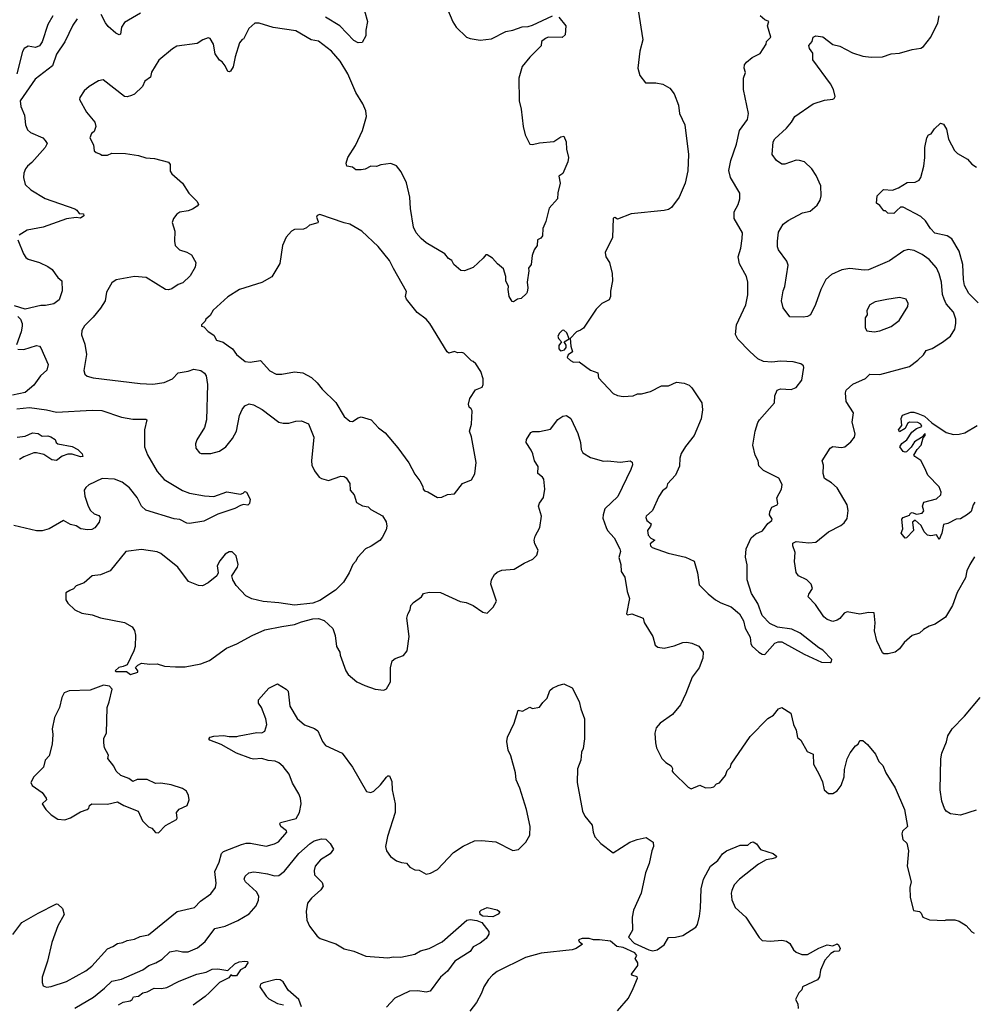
# Model space of a CAD drawing. Extents: x 1771496 to 1971148, y 471553 to 643630.
# Tile 680 of 702: x 1910356 to 1917093, y 575461 to 582408. Entities that reach past the tile are written whole.
import ezdxf

# ---------------------------------------------------------------- set-up
doc = ezdxf.new("R2010")
doc.units = 0

msp = doc.modelspace()

# ---------------------------------------------------------------- linework, layer by layer
at = {"layer": '0CON10XD'}
for points in [[(1912768.8, 582545), (1912810.8, 582395), (1912798.2, 582335), (1912799.7, 582295), (1912773.7, 582246.3), (1912745.5, 582245.5), (1912715, 582260), (1912615.3, 582365.3), (1912514.5, 582425)], [(1913355, 582526.7), (1913412, 582392), (1913435.4, 582355.4), (1913508.8, 582285), (1913535, 582274.4), (1913604.5, 582264.5), (1913685, 582272.5), (1913787.5, 582325), (1913835, 582334), (1913902.1, 582357.9), (1913945, 582360), (1913975, 582368.6), (1914115, 582436.2)], [(1914721.2, 582475), (1914753.6, 582266.4), (1914731.2, 582185), (1914717.5, 582065), (1914732.5, 582015), (1914773.3, 581963.3), (1914845, 581963.3), (1914895, 581953.8), (1914943.3, 581925), (1914973.8, 581885), (1915004.2, 581805), (1915013.1, 581745), (1915050, 581665), (1915075.9, 581455.9), (1915071.7, 581341.7), (1915051.2, 581255), (1915010, 581155), (1914955, 581083.8), (1914935, 581068.8), (1914905, 581061.2), (1914671.7, 581038.3), (1914575, 581000), (1914555, 581012.5), (1914545, 581007.5), (1914538.3, 580871.7), (1914488.8, 580765), (1914492, 580735), (1914518, 580695), (1914537.7, 580617.7), (1914540, 580565), (1914526.4, 580493.6), (1914525.8, 580455), (1914515, 580431.2), (1914465, 580406), (1914424, 580365), (1914335, 580232.5), (1914313.6, 580216.4), (1914285, 580206.2), (1914241.7, 580158.3), (1914246.4, 580103.6), (1914258, 580065), (1914226.6, 580043.4), (1914219.5, 580025), (1914243.2, 580003.2), (1914265, 579991.8), (1914303.9, 579993.9), (1914385, 579936.2), (1914436.1, 579916.1), (1914440.5, 579880.5), (1914545, 579770), (1914575, 579756.7), (1914615, 579748.8), (1914685, 579753.3), (1914715, 579768.8), (1914745, 579768.8), (1914807.5, 579785), (1914885, 579824.3), (1914935, 579825.6), (1914990.4, 579849.6), (1915045, 579844.5), (1915079.6, 579829.6), (1915099.8, 579809.8), (1915170.6, 579705), (1915173.9, 579656.1), (1915165, 579592.5), (1915115.6, 579475), (1915054.5, 579395.5), (1915025, 579346.7), (1915014.1, 579314.1), (1915011.2, 579258.8), (1914984.2, 579195), (1914927.8, 579132.2), (1914920, 579105), (1914912, 579098)], [(1910589.6, 582435), (1910554.2, 582375), (1910515, 582251.2), (1910495, 582223.1), (1910467.2, 582212.8), (1910415, 582222), (1910387.3, 582205), (1910376.4, 582183.6), (1910335.8, 582025)], [(1910761.1, 582415), (1910731.7, 582368.3), (1910675, 582251.4), (1910614.6, 582165), (1910587.6, 582082.4), (1910465, 581988.6), (1910358.8, 581835), (1910364.2, 581795), (1910389.4, 581735), (1910396.9, 581665), (1910411.8, 581631.8), (1910432.4, 581612.4), (1910520, 581575), (1910536.4, 581556.4), (1910550, 581535), (1910535.8, 581505), (1910440.7, 581399.3), (1910410, 581375), (1910397.5, 581355), (1910385.6, 581324.4), (1910382.2, 581295), (1910395.5, 581245), (1910435, 581206.7), (1910535, 581145.4), (1910745, 581074), (1910760, 581065), (1910775, 581040), (1910805, 581037.5), (1910807.5, 581025), (1910785, 581007.5), (1910755, 581011.2), (1910685, 581002), (1910522.5, 580945), (1910408, 580922), (1910353.1, 580886.9)], [(1911208.8, 582455), (1911095, 582387.5), (1911074.3, 582355), (1911066.2, 582305), (1911058, 582302), (1911035, 582312.5), (1910980.1, 582360.1), (1910960.9, 582385), (1910930.8, 582445)], [(1914160, 582425), (1914210, 582365), (1914205, 582300), (1914185, 582282.5), (1914086.1, 582283.9), (1914066.7, 582275), (1914037.5, 582255), (1914036.4, 582223.6), (1913955, 582142.5), (1913901.7, 582078.3), (1913878.8, 581995), (1913881.2, 581835), (1913895.9, 581775.9), (1913908.8, 581655), (1913922.5, 581595), (1913955, 581530), (1913975, 581526.7), (1914025, 581540), (1914125, 581547.5), (1914175, 581581.2), (1914195, 581586.2), (1914211.4, 581545), (1914215.5, 581495.5), (1914230, 581435), (1914223.3, 581405), (1914188.3, 581321.7), (1914160, 581305), (1914170, 581255), (1914153.9, 581186.1), (1914151.2, 581145), (1914092.9, 581077.1), (1914069.2, 580985), (1914048, 580935), (1914046.4, 580883.6), (1914032.5, 580867.5), (1914010, 580855), (1914007.5, 580815), (1913986.4, 580783.6), (1913973.3, 580745), (1913965, 580680), (1913947.5, 580655), (1913950, 580635), (1913936.7, 580555), (1913941.2, 580515), (1913936.4, 580486.4)], [(1914912, 579098), (1914893.1, 579085), (1914867.2, 579042.8), (1914820.6, 578945), (1914777.5, 578905), (1914773.6, 578895), (1914781.9, 578875), (1914812.1, 578852.1), (1914807.7, 578835), (1914786.5, 578805), (1914791.6, 578771.6), (1914810.7, 578750.7), (1914837.5, 578735), (1914805, 578710), (1914807.5, 578695), (1914820, 578685), (1914932.5, 578645), (1915055.5, 578615.5), (1915115, 578588.8), (1915140, 578505), (1915150.9, 578420.9), (1915215, 578356.2), (1915266.7, 578315), (1915303.2, 578293.2), (1915376.7, 578265), (1915435.7, 578215.7), (1915465, 578167.5), (1915476.7, 578115), (1915512, 578052), (1915516.2, 578005), (1915525, 577987.5), (1915573.1, 577945), (1915595, 577931.5), (1915615, 577930), (1915685, 578010), (1915709.5, 578019.5), (1915735, 578019.2), (1915892, 577932), (1916015, 577874.2), (1916075, 577872.5), (1916085, 577880), (1916087.5, 577895), (1916025, 577958.8), (1915995, 577976), (1915865, 578080), (1915805, 578106.9), (1915705, 578122.9), (1915648.9, 578148.9), (1915595.5, 578205.5), (1915565, 578288), (1915520.3, 578360.3), (1915489.1, 578455), (1915488.8, 578561.2), (1915478.6, 578615), (1915482.5, 578675), (1915518.3, 578751.7), (1915550.3, 578779.7), (1915597.8, 578802.2), (1915635, 578854.4), (1915664.3, 578875), (1915665.4, 578885), (1915647.5, 578915), (1915649.5, 578935), (1915665, 578967.5), (1915701.1, 578985), (1915705.3, 578995), (1915698.1, 579035), (1915732, 579095), (1915737.7, 579127.7), (1915712.4, 579172.4), (1915605, 579227.5), (1915571.1, 579261.1), (1915566.5, 579295), (1915545.5, 579335.5), (1915530.9, 579405), (1915547.1, 579505), (1915564.4, 579565), (1915575.8, 579585), (1915682, 579705), (1915686.2, 579755), (1915702.5, 579795), (1915725, 579803.8), (1915800.7, 579799.3), (1915835, 579813.3), (1915875.8, 579865), (1915890, 579955), (1915887.5, 579965), (1915869.5, 579979.5), (1915815, 579994), (1915725, 579998), (1915665, 579990.8), (1915605, 579997.5), (1915565.7, 580015.7), (1915507.9, 580067.9), (1915424.4, 580155), (1915406.4, 580186.4), (1915415.5, 580255), (1915480.8, 580395), (1915494, 580466), (1915495.7, 580555), (1915486, 580595), (1915435.6, 580685.6), (1915425.8, 580734.2), (1915444.3, 580795), (1915455.7, 580865), (1915455.8, 580905), (1915397.1, 581005), (1915398.8, 581051.2), (1915425.8, 581105), (1915438, 581145), (1915438.8, 581185), (1915371.4, 581295), (1915361.4, 581345), (1915374.2, 581415), (1915415, 581530), (1915435.8, 581625), (1915493.3, 581703.3), (1915500, 581745), (1915464.5, 581914.5), (1915464.4, 581995), (1915478.1, 582035), (1915469.2, 582065), (1915471.7, 582088.3), (1915485, 582108.8), (1915525, 582140), (1915581.7, 582168.3), (1915623.3, 582235), (1915626.2, 582255), (1915655.7, 582285), (1915634.3, 582365), (1915642.5, 582395), (1915615, 582406.2), (1915581.2, 582435)], [(1917095, 578619.2), (1917061.1, 578565), (1917041.2, 578518.8), (1917030, 578470), (1916972.6, 578367.4), (1916938.6, 578275), (1916888.6, 578191.4), (1916817.2, 578142.8), (1916775, 578128.2), (1916733.8, 578105), (1916705, 578080), (1916655, 578063.3), (1916597.3, 578012.7), (1916565, 577968.8), (1916535, 577946.2), (1916484.2, 577934.2), (1916455, 577934), (1916445, 577941.2), (1916405.5, 578025), (1916388.1, 578095), (1916393.2, 578153.2), (1916385, 578223.3), (1916345, 578226.5), (1916285, 578214.5), (1916195, 578229.2), (1916175, 578220), (1916145, 578184), (1916125, 578172), (1916095, 578163.1), (1916055, 578175.6), (1916030.6, 578195), (1915973.1, 578283.1), (1915921.2, 578335), (1915924, 578355), (1915951.2, 578395), (1915942.5, 578425), (1915910.8, 578455), (1915852, 578485), (1915835, 578506.7), (1915823.1, 578585), (1915829.2, 578649.2), (1915811.2, 578695), (1915812.5, 578715), (1915835, 578726.7), (1915925, 578716), (1915975, 578722.5), (1916064, 578795), (1916151.7, 578838.3), (1916175, 578858), (1916195, 578887.5), (1916202.9, 578945), (1916195, 578986.2), (1916125, 579105.7), (1916085, 579140), (1916035, 579170), (1916025.6, 579205), (1916028.5, 579265), (1916020, 579295), (1916075, 579385.7), (1916095, 579395.8), (1916155, 579390), (1916180, 579395), (1916221.4, 579428.6), (1916247.1, 579462.9), (1916250.9, 579485), (1916231.3, 579568.7), (1916239.2, 579635), (1916188, 579715), (1916184, 579775), (1916188.8, 579795), (1916235, 579835.7), (1916325, 579877.1), (1916355, 579907.1), (1916425.5, 579904.5), (1916635, 579962.2), (1916695.4, 580004.6), (1916735, 580044), (1916754, 580075), (1916795, 580088.6), (1916868, 580132), (1916926, 580175), (1916954.3, 580225), (1916962.9, 580265), (1916961.9, 580295), (1916945.6, 580345), (1916895, 580404.3), (1916880, 580435), (1916868.9, 580468.9), (1916860.4, 580555), (1916845, 580613.8), (1916825, 580658), (1916775, 580716.9), (1916725, 580750.6), (1916668.3, 580778.3), (1916625, 580785.8), (1916595, 580778), (1916495, 580705.7), (1916347, 580643), (1916315, 580640), (1916215, 580653.1), (1916157.9, 580642.1), (1916085, 580611.2), (1916044, 580575), (1916008.8, 580505), (1915971.4, 580398.6), (1915935.8, 580325), (1915915, 580312.7), (1915885, 580308.5), (1915790.9, 580310.9), (1915743.9, 580373.9), (1915731.4, 580425), (1915744.3, 580495), (1915755.8, 580525), (1915778.9, 580675), (1915770, 580705), (1915711.4, 580785), (1915704.5, 580805), (1915703.5, 580845), (1915710.5, 580909.5), (1915744.5, 580965.5), (1915779.1, 580990.9), (1915881.2, 581045), (1915933.4, 581056.6), (1915985, 581100), (1916005.8, 581134.2), (1916012, 581165), (1916010.8, 581235), (1915977.9, 581307.9), (1915946.5, 581356.5), (1915895, 581404), (1915860, 581415), (1915835, 581415.8), (1915755, 581388), (1915735, 581388), (1915698, 581415), (1915667.3, 581457.3), (1915672.9, 581545), (1915685, 581567.5), (1915767.4, 581642.6), (1915802.9, 581685), (1915825.8, 581724.2), (1915955, 581813.1), (1916035, 581840.8), (1916093.3, 581846.7), (1916105, 581852.5), (1916110, 581865), (1916099.2, 581915), (1916078.1, 581955), (1915954.2, 582125), (1915952.3, 582172.3), (1915928.6, 582205), (1915925.7, 582225), (1915948, 582255), (1915956.1, 582283.9), (1915975, 582293.3), (1916025, 582286), (1916095, 582232.5), (1916145, 582220), (1916233.8, 582173.8), (1916305, 582150), (1916365, 582144.2), (1916445, 582145.8), (1916505, 582166), (1916565, 582172), (1916653.6, 582196.4), (1916715, 582206.2), (1916735, 582218.8), (1916785.6, 582285), (1916834.4, 582385), (1916845.5, 582435)], [(1913936.4, 580486.4), (1913933.3, 580475), (1913895, 580440), (1913870, 580435), (1913841.7, 580418.3), (1913830.7, 580420.7), (1913811.2, 580455), (1913802.5, 580505), (1913806.4, 580526.4), (1913786.7, 580565), (1913786, 580595), (1913771.2, 580651.2), (1913726.7, 580685), (1913692.5, 580725), (1913655, 580750), (1913645, 580750), (1913627.5, 580725), (1913555, 580660), (1913495, 580636.7), (1913468.3, 580638.3), (1913420.8, 580680.8), (1913405, 580710), (1913381.9, 580721.9), (1913355.8, 580755.8), (1913225, 580834.2), (1913190, 580865), (1913152.9, 580905), (1913135.6, 580945), (1913112.9, 581075), (1913109.4, 581155), (1913085, 581257.5), (1913048.8, 581335), (1913015, 581376.7), (1912975, 581393.3), (1912905, 581384), (1912875, 581372.9), (1912835, 581374.4), (1912795, 581354.3), (1912765, 581349.2), (1912728.8, 581348.8), (1912705, 581366.2), (1912665, 581373.3), (1912658.8, 581395), (1912672, 581435), (1912725, 581521.2), (1912775.7, 581625), (1912802.9, 581725), (1912799.4, 581765), (1912778.1, 581815), (1912728.8, 581895), (1912671.4, 582025), (1912616.3, 582116.3), (1912556, 582185), (1912465, 582257.1), (1912412.5, 582265), (1912305, 582330), (1912145, 582353.8), (1912045, 582382.5), (1912015, 582382.5), (1911972.5, 582345), (1911935, 582270), (1911925, 582267.5), (1911907.5, 582245), (1911877.5, 582145), (1911862, 582075), (1911842.5, 582045), (1911835, 582040), (1911825, 582043.3), (1911805, 582082.5), (1911785, 582110), (1911765, 582122.5), (1911735, 582167.5), (1911723.3, 582235), (1911700, 582275), (1911685, 582278.8), (1911647.5, 582265), (1911609.3, 582240.7), (1911465, 582222), (1911435, 582202.5), (1911338.8, 582121.2), (1911285, 582037.5), (1911278.3, 582001.7), (1911240, 581975), (1911222.5, 581937.5), (1911165, 581882.5), (1911145, 581872.5), (1911115, 581862.5), (1911095, 581866.7), (1910945, 581982.5), (1910913, 581977), (1910845, 581936.7), (1910810, 581905), (1910780.5, 581859.5), (1910778.8, 581845), (1910826.4, 581756.4), (1910886.7, 581685), (1910892.5, 581655), (1910881.7, 581618.3), (1910862.5, 581605), (1910851.2, 581575), (1910877.5, 581525), (1910881.7, 581481.7), (1910895, 581470), (1910925, 581460), (1910935, 581452.5), (1910975, 581452.5), (1911005, 581466.7), (1911103, 581463), (1911195, 581450), (1911245, 581434.3), (1911307.7, 581427.7), (1911405, 581403.8), (1911417, 581387), (1911418.8, 581338.8), (1911429.5, 581319.5), (1911503.8, 581255), (1911550, 581185), (1911608, 581125), (1911616.7, 581105), (1911608.8, 581091.2), (1911575, 581072), (1911545, 581058.8), (1911485, 581048.8), (1911465, 581036.7), (1911441.2, 581005), (1911432.3, 580977.7), (1911450.8, 580915), (1911447.5, 580845), (1911453.8, 580815), (1911483, 580783), (1911535, 580767.1), (1911567.9, 580747.9), (1911600, 580695), (1911595, 580662.5), (1911559.7, 580600.3), (1911507.6, 580552.4), (1911475, 580539.2), (1911430.3, 580509.7), (1911405, 580502.9), (1911384.5, 580504.5), (1911248.9, 580588.9), (1911165, 580595.8), (1911037.7, 580572.3), (1911005, 580551.2), (1910969.2, 580485), (1910957.8, 580425), (1910926.7, 580373.3), (1910875, 580308.6), (1910812.6, 580247.4), (1910794, 580215), (1910790.8, 580185), (1910815, 580117.5), (1910827.8, 580045), (1910808.3, 579931.7), (1910815.9, 579905.9), (1910832.7, 579892.7), (1910875, 579882), (1911205, 579841.9), (1911295, 579836.9), (1911375, 579848.1), (1911434, 579875), (1911475, 579916.4), (1911545, 579927.5), (1911585, 579941.5), (1911635, 579933.3), (1911659.2, 579915), (1911671.1, 579895), (1911681.5, 579835), (1911674.3, 579585.7), (1911659.1, 579530.9), (1911605, 579442.5), (1911596.7, 579415), (1911600, 579385), (1911625, 579352.5), (1911636.4, 579346.4), (1911705, 579346.2), (1911765, 579364), (1911810, 579395), (1911857.6, 579452.4), (1911885.4, 579504.6), (1911908.1, 579615), (1911925, 579658.8), (1911945, 579684), (1911975, 579697.5), (1912005, 579691.4), (1912067.8, 579657.8), (1912185, 579568.8), (1912215, 579561.2), (1912255, 579562), (1912305, 579576), (1912345, 579578.8), (1912395, 579557.5), (1912431.7, 579461.7), (1912414, 579295), (1912418, 579265), (1912436, 579225), (1912470.3, 579180.3), (1912485, 579170.8), (1912535, 579155.7), (1912622.7, 579187.3), (1912645, 579184.2), (1912660, 579175), (1912685.5, 579135.5), (1912689.1, 579089.1), (1912716, 579055), (1912732.7, 579002.7), (1912775, 578977.5), (1912815, 578970), (1912835, 578952.5), (1912916.5, 578906.5), (1912941.9, 578865), (1912946, 578835), (1912941.7, 578808.3), (1912915, 578753.8), (1912897.6, 578732.4), (1912837.4, 578692.6), (1912795.5, 578674.5), (1912743.3, 578615), (1912726.7, 578585), (1912706.7, 578565), (1912681.2, 578505), (1912640.5, 578439.5), (1912585, 578382), (1912475, 578310), (1912425, 578292), (1912295, 578278), (1912185, 578294), (1912075, 578304.2), (1911995, 578321.2), (1911952.7, 578342.7), (1911883.3, 578415), (1911860, 578455), (1911853.3, 578485), (1911893.8, 578545), (1911896.7, 578565), (1911882.5, 578625), (1911855, 578652.5), (1911835, 578653.3), (1911805, 578637.5), (1911769.3, 578590.7), (1911750, 578555), (1911757.5, 578505), (1911747.5, 578485), (1911685.8, 578434.2), (1911645, 578414), (1911617.5, 578415), (1911546.2, 578445), (1911471.2, 578545), (1911351.2, 578641.2), (1911325, 578654), (1911215, 578670.8), (1911105, 578656.2), (1910995, 578519.2), (1910925, 578491.4), (1910866.4, 578483.6), (1910810, 578435), (1910755, 578412.5), (1910735, 578392.5), (1910709.3, 578380.7), (1910682.5, 578365), (1910682.5, 578315), (1910695, 578292.5), (1910745, 578243.3), (1910795, 578221.2), (1910867.9, 578207.9), (1910925, 578187.5), (1911095.7, 578155.7), (1911150, 578125), (1911165, 578097.5), (1911172.5, 578065), (1911170, 577985), (1911161.2, 577955), (1911113.3, 577856.7), (1911086.4, 577843.6), (1911055, 577837.5), (1911030, 577815), (1911035, 577810), (1911109.3, 577809.3), (1911138.3, 577788.3), (1911190, 577805), (1911190, 577815), (1911173, 577837), (1911190, 577855), (1911215, 577867.5), (1911275, 577860), (1911325, 577862.5), (1911377, 577847), (1911455, 577842.5), (1911523, 577843), (1911635, 577863.8), (1911695, 577886.7), (1911815, 577973.8), (1911887.5, 578005), (1911996.1, 578063.9), (1912085, 578103.3), (1912205, 578126.7), (1912295, 578140), (1912345, 578160), (1912425, 578180), (1912465, 578184.2), (1912505, 578170), (1912565, 578112.5), (1912582.7, 578062.7), (1912592, 577985), (1912616.2, 577945), (1912616.7, 577925), (1912656.7, 577815), (1912675, 577787.5), (1912735, 577737.5), (1912790.5, 577710.5), (1912863.9, 577683.9), (1912925, 577676.7), (1912945, 577686.7), (1912972.7, 577737.3), (1912973.3, 577835), (1912985.4, 577884.6), (1913005, 577901.9), (1913065, 577921.2), (1913090.6, 577955), (1913104.7, 578055), (1913088.2, 578185), (1913095, 578214), (1913111.4, 578245), (1913115.8, 578275), (1913134.5, 578295.5), (1913191.2, 578335), (1913205, 578358.8), (1913245, 578368.6), (1913325, 578366.2), (1913465, 578302.5), (1913507.5, 578295), (1913555.6, 578275.6), (1913625, 578227.5), (1913655, 578220), (1913696.4, 578263.6), (1913720, 578305), (1913680.6, 578425), (1913685.7, 578455), (1913706.6, 578493.4), (1913725, 578510), (1913757.5, 578525), (1913845, 578531.2), (1913915, 578573.8), (1913978.3, 578601.7), (1914005, 578630), (1914014, 578665), (1913990.3, 578710.3), (1913985.9, 578735.9), (1913994.2, 578765), (1914027.5, 578825), (1914037.5, 578905), (1914018, 578975), (1914025, 578996.7), (1914052.5, 579037.5), (1914062.5, 579095), (1914054.2, 579165), (1914045, 579180), (1914012.5, 579205), (1914013.8, 579255), (1913988, 579295), (1913977.5, 579345), (1913965, 579371.2), (1913930, 579425), (1913933.3, 579445), (1913962.5, 579495), (1913978.3, 579501.7), (1914025, 579501.4), (1914101.2, 579518.8), (1914152.7, 579587.3), (1914190, 579610), (1914215, 579614.2), (1914245.8, 579595), (1914295, 579487.5), (1914312.5, 579425), (1914318, 579375), (1914331.2, 579351.2), (1914385, 579318.8), (1914475, 579293.8), (1914505, 579296), (1914595, 579286), (1914665, 579296), (1914677.5, 579285), (1914681.7, 579268.3), (1914668.8, 579235), (1914576, 579045), (1914485, 578956.2), (1914472.5, 578915), (1914472.1, 578892.1), (1914494.1, 578824.1), (1914504.2, 578804.2), (1914552.1, 578752.1), (1914591.4, 578675), (1914595.6, 578655), (1914584.6, 578614.6), (1914599.1, 578565), (1914600.3, 578515), (1914626.7, 578475), (1914642.5, 578372.5), (1914658.5, 578325), (1914637.5, 578215), (1914645, 578210), (1914675, 578216.7), (1914756.6, 578186.6), (1914763.9, 578153.9), (1914824, 578055), (1914841.2, 577995), (1914860.5, 577980.5), (1914905, 577974), (1914975, 577990.6), (1915035, 578013.1), (1915065, 578015.7), (1915099.3, 578009.3), (1915148.3, 577988.3), (1915178.8, 577945), (1915175.8, 577904.2), (1915150, 577835), (1915100.8, 577769.2), (1915058, 577655), (1915020, 577575), (1914963.3, 577505), (1914876.7, 577445), (1914848, 577412), (1914838.8, 577375), (1914842, 577305), (1914850.5, 577270.5), (1914887.5, 577195), (1914915, 577167.5), (1914953, 577143), (1914962.5, 577125), (1914960, 577105), (1914967, 577097), (1915073.6, 576993.6), (1915095, 576982.5), (1915155, 577006.7), (1915195, 576987.5), (1915235, 576991.2), (1915253.6, 576996.4), (1915273.9, 577016.1), (1915295, 577023.8), (1915336.7, 577075), (1915349.3, 577110.7), (1915373.3, 577135), (1915376.7, 577155), (1915510.4, 577349.6), (1915635, 577478.8), (1915675, 577500), (1915712, 577545), (1915735, 577555.8), (1915798.8, 577515), (1915816.2, 577435), (1915836.1, 577396.1), (1915845, 577342.5), (1915867.5, 577325), (1915914.1, 577244.1), (1915956.2, 577225), (1915958.8, 577155), (1915995, 577087.5), (1916021.7, 577031.7), (1916033.9, 576973.9), (1916065, 576947.5), (1916095, 576947.5), (1916125, 576967.5), (1916153.3, 577005), (1916173.8, 577065), (1916177, 577117), (1916196.1, 577193.9), (1916216.2, 577235), (1916254.5, 577285.5), (1916272.3, 577297.7), (1916285, 577322.5), (1916305, 577323.3), (1916338.8, 577295), (1916396, 577225), (1916420, 577175), (1916446.7, 577145), (1916467.5, 577095), (1916535, 576987.5), (1916599.2, 576835), (1916622, 576715), (1916587.2, 576682.8), (1916581.6, 576665), (1916587.5, 576625), (1916617, 576597), (1916628, 576545), (1916620, 576435), (1916646.7, 576325), (1916636.7, 576285), (1916641.2, 576215), (1916664, 576124), (1916706.4, 576116.4), (1916717.5, 576105)], [(1917120.2, 580410.2), (1917053.1, 580475), (1917023.4, 580533.4), (1917015.7, 580575), (1917011.3, 580681.3), (1916985.5, 580775.5), (1916935, 580862), (1916902.1, 580882.1), (1916815, 580902.2), (1916782.9, 580935), (1916748.1, 580988.1), (1916715, 581018.8), (1916590, 581085), (1916572.5, 581085), (1916545, 581062.5), (1916525, 581040), (1916483.6, 581043.6), (1916465, 581060), (1916455, 581060), (1916426.4, 581096.4), (1916403, 581113), (1916407.5, 581165), (1916451.2, 581208.8), (1916515, 581204), (1916558.3, 581221.7), (1916620, 581260), (1916675, 581261.4), (1916704.3, 581275.7), (1916715.6, 581294.4), (1916735.5, 581374.5), (1916744.3, 581435.7), (1916744.4, 581505), (1916756.7, 581575), (1916770, 581595), (1916788.3, 581601.7), (1916811.7, 581638.3), (1916855, 581677.5), (1916875, 581670), (1916897.5, 581635), (1916910, 581565), (1916952.5, 581485), (1916974.5, 581464.5), (1917045, 581423.8), (1917075, 581387.5), (1917108.3, 581368.3)], [(1913305, 579036.7), (1913335, 579040), (1913375, 579057.5), (1913425, 579062.5), (1913480, 579135), (1913545, 579162.5), (1913567, 579203), (1913577, 579283), (1913544, 579465), (1913529.4, 579505), (1913545.5, 579555), (1913548, 579648), (1913543, 579663), (1913527.5, 579675), (1913523.3, 579695), (1913533.3, 579735), (1913573.6, 579796.4), (1913620, 579815), (1913627.5, 579835), (1913627.5, 579875), (1913610, 579925), (1913575, 579980), (1913557, 579997), (1913545, 580000), (1913490, 580055), (1913475, 580060), (1913445, 580057.5), (1913425, 580067.5), (1913385, 580054.2), (1913373.6, 580063.6), (1913251.2, 580265), (1913223.8, 580295), (1913161.7, 580341.7), (1913086, 580435), (1913077.5, 580455), (1913085, 580490), (1912995, 580653.3), (1912965, 580708), (1912885, 580808.8), (1912770, 580915), (1912685.5, 580965.5), (1912645, 580974.2), (1912475, 581032.5), (1912455, 581026.7), (1912450, 581015), (1912462.5, 580985), (1912460, 580975), (1912402, 580958), (1912380.7, 580939.3), (1912359.3, 580930.7), (1912295, 580927.5), (1912273.6, 580916.4), (1912236.4, 580873.6), (1912211.2, 580815), (1912192.3, 580687.7), (1912135.6, 580594.4), (1912065, 580553.3), (1911907.5, 580505), (1911825, 580453.3), (1911722.3, 580357.7), (1911699.3, 580320.7), (1911670, 580295), (1911665, 580280), (1911640, 580255), (1911640, 580245), (1911655, 580240), (1911685, 580207.5), (1911725, 580182.5), (1911745, 580147.5), (1911792.7, 580132.7), (1911827.9, 580107.9), (1911856.7, 580085), (1911886.7, 580045), (1911946.1, 579996.1), (1911982.3, 579992.3), (1912055, 580003.8), (1912120.7, 579930.7), (1912165, 579908), (1912205, 579905.8), (1912295.8, 579924.2), (1912355, 579917.1), (1912415, 579882.5), (1912456.3, 579846.3), (1912491.1, 579801.1), (1912587.4, 579707.4), (1912645, 579608.8), (1912685, 579576.2), (1912705, 579574), (1912745, 579600), (1912766.4, 579606.4), (1912835.7, 579585.7), (1912888.8, 579528.8), (1912933.9, 579493.9), (1913025, 579386.7), (1913102.3, 579282.3), (1913145, 579202.5), (1913180, 579155), (1913200, 579115), (1913202.5, 579095), (1913212.5, 579085), (1913237, 579077), (1913305, 579036.7)], [(1910342.9, 580855), (1910382.5, 580755), (1910399.1, 580729.1), (1910415, 580717.5), (1910496.2, 580695), (1910555, 580665.5), (1910585.3, 580645.3), (1910606, 580615), (1910625, 580588.8), (1910654, 580565), (1910655.7, 580495), (1910635, 580432.5), (1910597.7, 580402.3), (1910538.8, 580391.2), (1910505, 580392.5), (1910395, 580366), (1910318.3, 580388.3)], [(1916385, 580206.2), (1916425, 580213.3), (1916505.9, 580244.1), (1916563.3, 580285), (1916623.8, 580385), (1916626.2, 580405), (1916612.5, 580435), (1916565, 580448), (1916475, 580434.2), (1916393, 580417), (1916356.7, 580395), (1916333.3, 580355), (1916336.7, 580325), (1916323.3, 580305), (1916323.6, 580233.6), (1916335, 580212.5), (1916385, 580206.2)], [(1910343.6, 580313.6), (1910361.2, 580295), (1910372.5, 580265), (1910372.9, 580245), (1910367.1, 580205), (1910334, 580115)], [(1914172.3, 580072.3), (1914185, 580072.9), (1914200.4, 580079.6), (1914211.9, 580095), (1914211.7, 580111.7), (1914197.5, 580135), (1914233, 580157), (1914217.8, 580197.8), (1914195, 580217.9), (1914184.6, 580215.4), (1914164.3, 580195.7), (1914154.7, 580175), (1914158.6, 580158.6), (1914180, 580135), (1914161.1, 580108.9), (1914160.8, 580085), (1914172.3, 580072.3)], [(1910342.9, 580082.9), (1910385, 580081.1), (1910475, 580109.2), (1910495, 580103.8), (1910505, 580092.5), (1910555.8, 579975.8), (1910546.2, 579935), (1910502.2, 579895), (1910455, 579829.4), (1910395, 579778.6), (1910305, 579759.4)], [(1910335, 579662.5), (1910425, 579672.2), (1910545.9, 579655.9), (1910615, 579639.6), (1910867.4, 579652.6), (1910935, 579650.3), (1911075, 579603.1), (1911155, 579589.4), (1911245, 579590), (1911252.5, 579585), (1911236.9, 579515), (1911236.5, 579395), (1911257.8, 579337.8), (1911325, 579221.4), (1911375, 579163.6), (1911505, 579086.4), (1911555, 579067.5), (1911659.3, 579049.3), (1911725, 579044.3), (1911817.3, 579077.3), (1911915, 579060), (1911933.6, 579066.4), (1911945, 579080), (1911957.5, 579075), (1911982.5, 579025), (1911977.5, 578995), (1911965, 578983.8), (1911935, 578986.7), (1911915, 578981.2), (1911875, 578958.1), (1911755, 578918.1), (1911655, 578869.2), (1911555, 578854), (1911535, 578855.8), (1911485, 578881.4), (1911445, 578886.9), (1911245, 578947.8), (1911216, 578976), (1911185, 579037.1), (1911130, 579105), (1911078.9, 579145), (1911025, 579166.8), (1910938.6, 579171.4), (1910844.5, 579125.5), (1910822.4, 579107.6), (1910811.3, 579088.7), (1910814.4, 579045.6), (1910838.2, 578975), (1910855, 578944), (1910881.7, 578921.7), (1910915, 578910), (1910923.8, 578895), (1910917, 578863), (1910885, 578823.3), (1910865, 578811.2), (1910835, 578808), (1910786.1, 578816.1), (1910755, 578836.2), (1910715, 578846), (1910665, 578874), (1910563.9, 578816.1), (1910515, 578801.8), (1910475, 578802.2), (1910315, 578838.8)], [(1917096.7, 579005), (1917084.2, 578985.8), (1917071.2, 578938.8), (1917045, 578916.7), (1916995, 578886.7), (1916965, 578883.3), (1916906.4, 578853.6), (1916875, 578847.5), (1916863.3, 578785), (1916845, 578740), (1916825, 578772.5), (1916785, 578766.2), (1916762.1, 578772.1), (1916740, 578795), (1916718.8, 578838.8), (1916675, 578876.7), (1916657, 578863), (1916663.3, 578805), (1916615, 578752.5), (1916605, 578750), (1916577.5, 578785), (1916587.5, 578815), (1916582.5, 578885), (1916590, 578895), (1916635, 578912.5), (1916643.6, 578926.4), (1916655, 578930), (1916685, 578920), (1916725, 578926.7), (1916736.1, 578943.9), (1916726.2, 578975), (1916736.1, 579003.9), (1916825, 579026.7), (1916856.2, 579055), (1916858.8, 579075), (1916845, 579112.5), (1916765, 579193.3), (1916742.9, 579242.9), (1916715, 579296.7), (1916672.5, 579325), (1916666.7, 579335), (1916689.2, 579375), (1916718.1, 579405), (1916732.5, 579457.5), (1916746.2, 579475), (1916745, 579487.5), (1916720.7, 579459.3), (1916670.2, 579429.8), (1916647.8, 579392.2), (1916615, 579360), (1916605, 579355.7), (1916590.4, 579360.4), (1916566.7, 579395), (1916582.5, 579417.5), (1916615.6, 579444.4), (1916651.9, 579498.1), (1916685, 579522.9), (1916723, 579537), (1916715, 579553.8), (1916695, 579565.8), (1916635, 579567.5), (1916621.7, 579558.3), (1916605, 579522.5), (1916565, 579500), (1916557.5, 579515), (1916582.5, 579545), (1916576.7, 579595), (1916585, 579617.5), (1916645, 579639.2), (1916665, 579640), (1916695, 579630), (1916740.5, 579610.5), (1916793.9, 579563.9), (1916895, 579496), (1916945, 579482), (1916985, 579482.5), (1917025, 579492.5), (1917113.8, 579545)], [(1910337.1, 579462.9), (1910395, 579468.7), (1910445, 579492.5), (1910485, 579487.3), (1910515, 579470), (1910555, 579470.9), (1910576.2, 579465), (1910605, 579446.7), (1910614, 579425), (1910625.7, 579415.7), (1910725, 579396.2), (1910766, 579375), (1910796.2, 579345), (1910802.5, 579325), (1910785, 579322.9), (1910725, 579342.2), (1910695, 579342.5), (1910655, 579328.5), (1910615, 579297.1), (1910583.7, 579303.7), (1910525, 579340.9), (1910475, 579352.5), (1910455, 579350.9), (1910385, 579322.9), (1910355, 579304.2)], [(1910306.6, 575953.4), (1910371.7, 576038.3), (1910486, 576105), (1910615, 576169.2), (1910625, 576168), (1910657.9, 576137.9), (1910669.4, 576095), (1910624, 576015), (1910582.8, 575897.2), (1910551.4, 575765), (1910513.9, 575653.9), (1910513.8, 575615), (1910522.3, 575592.3), (1910545, 575581.2), (1910576.7, 575586.7), (1910685, 575622.9), (1910822.3, 575697.7), (1910865, 575730), (1910975, 575852.2), (1911012, 575868), (1911045, 575891.2), (1911082.7, 575897.3), (1911115, 575912), (1911165, 575921.2), (1911205, 575938.8), (1911265, 575952.5), (1911466.2, 576115), (1911588.8, 576145), (1911630.9, 576189.1), (1911705, 576241.2), (1911738, 576285), (1911742.5, 576315), (1911732, 576398), (1911764.4, 576465), (1911780, 576525), (1911795, 576538.6), (1911921.3, 576588.7), (1911955, 576598.8), (1911985, 576599.1), (1912095, 576575.8), (1912155, 576592.5), (1912182.1, 576607.9), (1912240, 576675), (1912238.6, 576685), (1912199.4, 576715), (1912191.2, 576735), (1912195.9, 576744.1), (1912308.1, 576771.9), (1912331.4, 576815), (1912341.9, 576875), (1912336.9, 576915), (1912325.6, 576945), (1912280.5, 577020.5), (1912256.7, 577085), (1912215, 577139.2), (1912185.4, 577165.4), (1912157.8, 577177.8), (1912110.3, 577180.3), (1912065, 577195.6), (1912005, 577190), (1911987.5, 577195), (1911885, 577232.5), (1911776.7, 577295), (1911696.7, 577325), (1911690, 577335), (1911700, 577345), (1911725, 577353.1), (1911795, 577357.5), (1911835, 577350.6), (1911889.2, 577350.8), (1911905, 577356), (1912030.5, 577379.5), (1912065, 577376), (1912085, 577388.8), (1912098.9, 577435), (1912093.1, 577475), (1912062.9, 577555), (1912042, 577585), (1912040.7, 577609.3), (1912115, 577692.5), (1912175, 577722.5), (1912237.5, 577685), (1912250.7, 577670.7), (1912262.5, 577565), (1912315, 577478), (1912365, 577432.2), (1912436.3, 577406.3), (1912459.8, 577389.8), (1912493.1, 577315), (1912515, 577287.1), (1912632.2, 577232.2), (1912704.4, 577134.4), (1912803.6, 576963.6), (1912835, 576956.7), (1912855.8, 576964.2), (1912901.2, 577008.8), (1912945, 577063.8), (1912955, 577072.5), (1912965, 577072.5), (1912982.9, 577032.9), (1912985.6, 576975), (1913006.6, 576876.6), (1913006.7, 576815), (1912951.4, 576645), (1912936.7, 576575), (1912943.3, 576545), (1912972.5, 576505), (1913015, 576473.3), (1913050.7, 576460.7), (1913085, 576457.5), (1913109.3, 576429.3), (1913145, 576410), (1913175, 576407.5), (1913225, 576380), (1913255, 576387.5), (1913305, 576413.3), (1913417, 576533), (1913485, 576576), (1913565, 576614), (1913615, 576618.1), (1913715, 576607.1), (1913835, 576547.5), (1913877, 576553), (1913927.5, 576605), (1913956.1, 576653.9), (1913957.5, 576715), (1913932.9, 576835), (1913884.5, 576985), (1913859.2, 577045), (1913854.4, 577095), (1913822.7, 577215), (1913803.8, 577255), (1913794.5, 577315), (1913799.2, 577345), (1913844.3, 577445), (1913873.6, 577536.4), (1913905, 577528.9), (1913955, 577557.5), (1913975, 577547.5), (1914025, 577556.7), (1914048.3, 577591.7), (1914078.7, 577621.3), (1914096.2, 577675), (1914115, 577692), (1914155, 577711.2), (1914195, 577722.5), (1914253.9, 577693.9), (1914305, 577597.5), (1914316, 577545), (1914342.5, 577475), (1914341.2, 577335), (1914332.5, 577265), (1914320.7, 577239.3), (1914315.4, 577184.6), (1914292.9, 577122.9), (1914290, 577025), (1914328.2, 576825), (1914345, 576788), (1914396, 576725), (1914402.5, 576675), (1914415, 576643.3), (1914456.7, 576595), (1914545, 576530), (1914661.2, 576605), (1914713.9, 576623.9), (1914777.7, 576637.7), (1914825.9, 576605.9), (1914828.8, 576575), (1914816, 576545), (1914798.8, 576455), (1914772, 576388), (1914742, 576245), (1914688, 576125), (1914678.8, 576075), (1914680, 575985), (1914653.3, 575935), (1914693, 575893), (1914796.6, 575846.6), (1914825, 575838), (1914853.6, 575846.4), (1914905, 575881.2), (1914935, 575932.5), (1914985, 575933.8), (1915035, 575946.7), (1915126.7, 576005), (1915140, 576025), (1915153.6, 576083.6), (1915161.2, 576138.8), (1915165.7, 576275.7), (1915181.4, 576345), (1915231.2, 576435), (1915283.3, 576476.7), (1915315, 576522.5), (1915345, 576542.9), (1915440, 576585), (1915495, 576583.3), (1915515, 576602.5), (1915533, 576607), (1915555, 576592.5), (1915585, 576553.3), (1915672.5, 576525), (1915700, 576505), (1915690, 576495), (1915665, 576486.7), (1915625, 576481.2), (1915570, 576450), (1915436.4, 576343.6), (1915398.8, 576305), (1915382, 576265), (1915376.2, 576245), (1915381.2, 576198.8), (1915405, 576143.3), (1915480, 576075), (1915573.4, 575933.4), (1915595, 575911.2), (1915655, 575905.8), (1915735, 575913.1), (1915767.4, 575907.4), (1915790.3, 575890.3), (1915818, 575845), (1915835, 575828.8), (1915875, 575812), (1915915, 575812), (1915995, 575858), (1916055, 575880.8), (1916095, 575873.3), (1916125, 575887.5), (1916135, 575880), (1916146.7, 575855), (1916140, 575835), (1916105, 575833.8), (1916079.5, 575820.5), (1916037.7, 575772.3), (1916007.9, 575702.1), (1915999.2, 575655), (1915986.2, 575635), (1915880, 575585), (1915876.1, 575563.9), (1915855, 575542.5), (1915830, 575495), (1915847.5, 575465), (1915849.3, 575430.7)], [(1911335, 576670), (1911385, 576722.5), (1911462.5, 576765), (1911467.5, 576775), (1911462.5, 576815), (1911482, 576838), (1911536.7, 576865), (1911552.5, 576905), (1911547.5, 576935), (1911532.5, 576965), (1911505, 576983.3), (1911425, 577008.8), (1911350.7, 577020.7), (1911315, 577020), (1911255, 577047.5), (1911185, 577046.7), (1911155, 577033.3), (1911125, 577053.8), (1911070, 577075), (1911037, 577107), (1911020.5, 577140.5), (1910977.5, 577195), (1910981.7, 577218.3), (1910955, 577270), (1910950, 577305), (1910950.7, 577339.3), (1910967.5, 577375), (1910972.5, 577555), (1910987.5, 577595), (1911007.5, 577685), (1910990, 577705), (1910948.3, 577711.7), (1910853, 577677), (1910705, 577673.3), (1910670.7, 577659.3), (1910653.3, 577625), (1910636.2, 577555), (1910602, 577485), (1910584.2, 577405), (1910589.2, 577365), (1910584.2, 577295.8), (1910564, 577215), (1910536.4, 577183.6), (1910523.8, 577135), (1910456.7, 577065), (1910433.3, 577025), (1910444.1, 577004.1), (1910513.3, 576955), (1910543.3, 576915), (1910546.1, 576903.9), (1910513.3, 576875), (1910540, 576835), (1910578.3, 576798.3), (1910625, 576767.5), (1910675, 576763.3), (1910715, 576777.5), (1910785, 576820), (1910832.5, 576835), (1910843.3, 576845), (1910847.5, 576865), (1910865, 576876), (1910975, 576874.2), (1911045, 576890), (1911090, 576865), (1911193, 576823), (1911222.5, 576755), (1911263.9, 576713.9), (1911287.5, 576705), (1911313.6, 576673.6), (1911335, 576670)], [(1917105, 576830), (1916995, 576796.2), (1916925, 576805.8), (1916893.8, 576825), (1916882.1, 576842.1), (1916864.4, 576895), (1916851.9, 576975), (1916855.8, 577194.2), (1916863.9, 577233.9), (1916897, 577313), (1916905.7, 577354.3), (1916935.8, 577405), (1917024, 577495), (1917134, 577625)], [(1910745.3, 575434.7), (1910877.7, 575512.3), (1910955.3, 575574.7), (1911005.4, 575624.6), (1911075, 575638.5), (1911225.7, 575705), (1911266, 575736), (1911315.9, 575754.1), (1911360.9, 575779.1), (1911415, 575831.9), (1911465, 575841.9), (1911505, 575831.9), (1911545, 575831.8), (1911611.2, 575858.8), (1911665.3, 575904.7), (1911733.1, 575996.9), (1911805, 576012.5), (1911895, 576052.9), (1911975, 576100), (1912024.4, 576155), (1912041.1, 576195), (1912043.1, 576225), (1912027.1, 576255), (1911950, 576325), (1911940, 576345), (1911948, 576365), (1911972.1, 576387.9), (1912005, 576395.6), (1912045, 576390.5), (1912105, 576382.5), (1912155, 576366.5), (1912185, 576369.4), (1912225, 576401.5), (1912325, 576524.5), (1912405, 576596.9), (1912433.8, 576615), (1912485, 576629.5), (1912516.8, 576626.8), (1912547.5, 576595), (1912570, 576555), (1912547.8, 576522.2), (1912478.9, 576481.1), (1912440, 576435), (1912433.1, 576405), (1912435.8, 576375), (1912490.3, 576320.3), (1912498.6, 576295), (1912481.4, 576268.6), (1912415, 576210.8), (1912387.1, 576175), (1912376.9, 576115), (1912382.5, 576055), (1912401.7, 576011.7), (1912455, 575942.5), (1912475.4, 575925.4), (1912587.1, 575887.1), (1912645, 575853.1), (1912715, 575836.7), (1912799.5, 575800.5), (1912955, 575789.7), (1912995, 575796.1), (1913046, 575794), (1913145, 575814.6), (1913185, 575837.8), (1913245.4, 575854.6), (1913337, 575903), (1913511.2, 576055), (1913535, 576058.5), (1913582.6, 576052.6), (1913617.9, 576037.9), (1913666.7, 575975), (1913667.5, 575955), (1913646.7, 575925), (1913605, 575891.9), (1913555, 575866.2), (1913535, 575834.3), (1913427.5, 575765), (1913374.2, 575695.8), (1913325, 575653.3), (1913253.3, 575555), (1913225, 575545.8), (1913165, 575556.7), (1913107.5, 575555), (1913002.5, 575505), (1912945, 575442)], [(1913695, 576077.5), (1913625, 576084), (1913606.2, 576095), (1913603.8, 576115), (1913612.5, 576125), (1913655, 576143.3), (1913725, 576126.7), (1913742.5, 576115), (1913741.7, 576108.3), (1913733, 576097), (1913705, 576082.5), (1913695, 576077.5)], [(1916717.5, 576105), (1916730, 576075), (1916777, 576057), (1916885, 576052.5), (1916895, 576057.5), (1916955, 576057.5), (1916985, 576047.5), (1917036.4, 576016.4), (1917075, 575972.5), (1917093, 575963)], [(1914573.8, 575415), (1914653.3, 575505), (1914685, 575572.5), (1914716.7, 575645), (1914712.5, 575655), (1914676.7, 575666.7), (1914673.3, 575675), (1914719.1, 575735), (1914717.8, 575755), (1914698.8, 575785), (1914710, 575805), (1914696.7, 575825), (1914615, 575861.2), (1914569.7, 575869.7), (1914525, 575905.6), (1914446.8, 575916.8), (1914405.7, 575915.7), (1914375, 575925.8), (1914325, 575925.7), (1914300, 575915), (1914304.1, 575904.1), (1914327.5, 575885), (1914283.3, 575855), (1914255, 575845.5), (1914035, 575821.4), (1913925, 575791.9), (1913726.4, 575693.6), (1913692, 575668), (1913664.6, 575635.4), (1913631.4, 575585), (1913615, 575540), (1913579.2, 575475), (1913533, 575413)], [(1911052.7, 575457.3), (1911085, 575476.7), (1911135, 575485.7), (1911148.6, 575495), (1911160, 575515), (1911195, 575519.4), (1911225, 575543.3), (1911255, 575550), (1911305, 575574.5), (1911356.6, 575573.4), (1911395, 575580), (1911481.2, 575625), (1911605, 575674.2), (1911671.3, 575688.7), (1911715, 575708), (1911755, 575711.2), (1911825, 575700), (1911875, 575746.7), (1911905, 575760), (1911945, 575766.7), (1911963.3, 575763.3), (1911966.7, 575755), (1911945, 575721.9), (1911914.2, 575705), (1911885, 575662), (1911855, 575662.5), (1911845, 575670), (1911830.8, 575649.2), (1911765, 575615.6), (1911695, 575544.6), (1911665, 575515.7), (1911580, 575455)], [(1912343.5, 575443.5), (1912325.9, 575495.9), (1912251.5, 575561.5), (1912215, 575619.2), (1912195, 575632.9), (1912165, 575637.1), (1912075, 575613.8), (1912056.1, 575603.9), (1912050, 575585), (1912095, 575518.8), (1912115, 575500), (1912175, 575467.5), (1912216.8, 575456.8)]]:
    msp.add_lwpolyline(points, dxfattribs=at)

doc.saveas('drawing.dxf')
